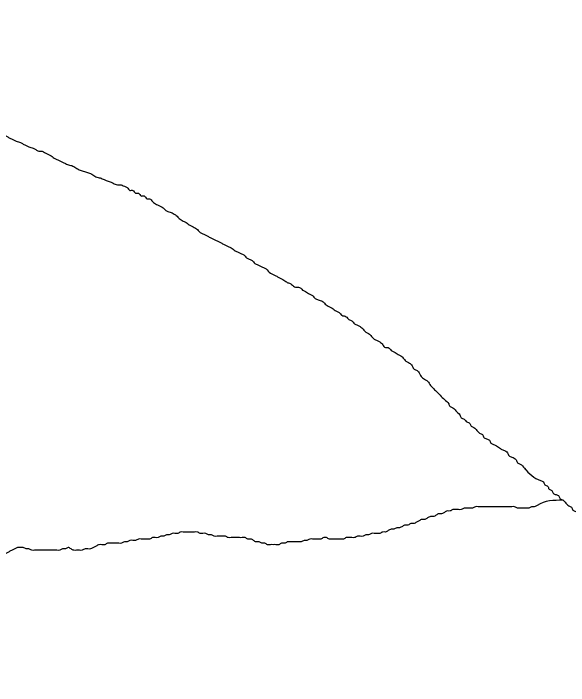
# Model space of a CAD drawing. Extents: x 813775 to 1157140, y 1757555 to 1979907.
# Drawn here: x 1033154 to 1034257, y 1814239 to 1815575 of the extents above; entities that cross this region are included whole.
import ezdxf

# ---------------------------------------------------------------- set-up
doc = ezdxf.new("R2010")
doc.units = 0
doc.layers.add('Level 35', color=7, linetype='Continuous')

msp = doc.modelspace()

# ---------------------------------------------------------------- linework, layer by layer
at = {"layer": 'Level 35'}
for points in [[(1032558.4121813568, 1815574.7128337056), (1032635.6788894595, 1815538.433632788), (1032641.2576086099, 1815535.6429250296), (1032646.8363277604, 1815532.8522172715), (1032652.4150469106, 1815530.061509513), (1032657.9937661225, 1815530.061509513), (1032663.5724852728, 1815527.2708017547), (1032669.1512044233, 1815527.2708017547), (1032674.7299235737, 1815524.4800939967), (1032680.3086427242, 1815524.4800939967), (1032685.8873618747, 1815521.6893862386), (1032691.4660810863, 1815521.6893862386), (1032697.0448002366, 1815518.8986784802), (1032702.6235193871, 1815516.107970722), (1032708.2022385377, 1815513.3172629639), (1032713.780957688, 1815510.5265552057), (1032719.3596768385, 1815507.7358474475), (1032724.9383960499, 1815504.9451396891), (1032730.5171152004, 1815502.154431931), (1032736.0958343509, 1815499.3637241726), (1032741.6745535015, 1815496.5730164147), (1032747.2532726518, 1815493.7823086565), (1032752.8319918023, 1815490.991600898), (1032758.4107110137, 1815488.20089314), (1032763.9894301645, 1815485.4101853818), (1032772.3575088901, 1815482.6194775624), (1032777.9362280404, 1815479.8287698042), (1032786.3043067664, 1815477.038062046), (1032791.8830259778, 1815474.2473542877), (1032800.2511047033, 1815471.4566465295), (1032805.8298238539, 1815468.6659387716), (1032811.4085430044, 1815465.8752310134), (1032816.9872621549, 1815463.084523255), (1032822.5659813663, 1815460.2938154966), (1032828.1447005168, 1815457.5031077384), (1032833.7234196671, 1815454.7123999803), (1032839.302138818, 1815454.7123999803), (1032844.8808579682, 1815451.9216922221), (1032850.4595771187, 1815449.130984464), (1032856.0382963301, 1815446.3402767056), (1032861.6170154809, 1815446.3402767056), (1032867.1957346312, 1815443.5495689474), (1032872.7744537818, 1815440.7588611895), (1032878.353172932, 1815440.7588611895), (1032883.9318920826, 1815435.1774456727), (1032889.5106112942, 1815432.3867379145), (1032895.0893304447, 1815429.5960301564), (1032900.668049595, 1815424.01461464), (1032906.2467687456, 1815421.2239068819), (1032914.6148474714, 1815415.642491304), (1032920.1935666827, 1815412.8517835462), (1032928.5616454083, 1815410.0610757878), (1032934.1403645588, 1815404.4796602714), (1032939.7190837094, 1815401.688952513), (1032945.2978028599, 1815398.898244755), (1032950.8765220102, 1815396.107536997), (1032959.2446007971, 1815393.3168292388), (1032967.612679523, 1815390.5261214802), (1032973.1913986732, 1815390.5261214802), (1032978.7701178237, 1815387.735413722), (1032987.1381966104, 1815384.944705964), (1032992.7169157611, 1815382.1539982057), (1033001.0849944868, 1815379.3632904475), (1033006.663713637, 1815376.5725826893), (1033015.0317923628, 1815373.781874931), (1033023.3998711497, 1815373.781874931), (1033031.7679498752, 1815370.991167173), (1033040.1360286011, 1815368.2004594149), (1033045.7147477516, 1815368.2004594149), (1033054.0828265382, 1815365.4097516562), (1033062.4509052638, 1815362.619043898), (1033070.8189839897, 1815359.82833614), (1033076.3977031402, 1815357.037628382), (1033081.9764222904, 1815354.2469206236), (1033090.3445010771, 1815351.4562128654), (1033095.9232202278, 1815348.6655050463), (1033101.5019393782, 1815348.6655050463), (1033109.870018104, 1815345.8747972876), (1033115.4487372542, 1815343.0840895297), (1033121.0274564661, 1815340.2933817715), (1033126.6061756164, 1815337.5026740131), (1033132.1848947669, 1815334.711966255), (1033137.7636139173, 1815331.9212584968), (1033143.3423330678, 1815329.1305507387), (1033148.9210522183, 1815326.3398429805), (1033154.4997714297, 1815323.5491352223)], [(1033154.4997714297, 1815323.5491352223), (1033160.0784905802, 1815320.758427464), (1033168.4465693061, 1815317.9677197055), (1033174.0252884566, 1815315.1770119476), (1033179.6040076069, 1815312.3863041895), (1033185.1827268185, 1815309.595596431), (1033193.5508055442, 1815306.804888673), (1033199.1295246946, 1815304.0141809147), (1033204.7082438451, 1815301.2234731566), (1033210.2869629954, 1815301.2234731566), (1033215.8656821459, 1815298.4327653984), (1033221.4444013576, 1815295.64205764), (1033227.0231205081, 1815292.8513498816), (1033235.3911992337, 1815287.2699343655), (1033240.969918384, 1815284.4792266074), (1033246.5486375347, 1815281.688518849), (1033252.1273567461, 1815278.8978110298), (1033257.7060758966, 1815276.1071032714), (1033266.0741546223, 1815273.3163955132), (1033274.442233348, 1815270.525687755), (1033282.8103121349, 1815264.9442722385), (1033291.1783908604, 1815262.1535644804), (1033299.5464695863, 1815259.3628567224), (1033307.9145483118, 1815256.572148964), (1033316.2826270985, 1815250.9907334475), (1033324.6507058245, 1815248.2000256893), (1033333.0187845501, 1815245.4093179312), (1033338.5975037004, 1815242.618610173), (1033346.9655824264, 1815239.8279024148), (1033352.5443016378, 1815237.0371946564), (1033360.9123803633, 1815234.2464868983), (1033366.491099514, 1815234.2464868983), (1033374.8591782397, 1815231.4557791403), (1033380.43789739, 1815228.665071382), (1033386.0166166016, 1815223.0836558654), (1033391.5953357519, 1815223.0836558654), (1033397.1740549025, 1815217.502240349), (1033402.752774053, 1815217.502240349), (1033408.3314932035, 1815211.9208247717), (1033413.9102123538, 1815211.9208247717), (1033419.4889315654, 1815206.339409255), (1033425.0676507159, 1815206.339409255), (1033430.6463698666, 1815200.7579937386), (1033439.0144485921, 1815195.1765782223), (1033444.5931677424, 1815192.385870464), (1033450.1718869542, 1815189.595162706), (1033455.7506061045, 1815184.0137471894), (1033461.329325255, 1815181.223039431), (1033469.6974039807, 1815178.4323316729), (1033478.0654827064, 1815172.8509161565), (1033483.644201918, 1815167.2695006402), (1033492.0122806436, 1815161.688085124), (1033497.5909997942, 1815158.8973773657), (1033505.95907852, 1815153.315961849), (1033511.5377976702, 1815150.5252540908), (1033519.9058764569, 1815144.9438385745), (1033525.4845956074, 1815139.3624229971), (1033531.063314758, 1815136.5717152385), (1033536.6420339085, 1815133.7810074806), (1033542.2207530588, 1815130.9902997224), (1033547.7994722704, 1815128.199591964), (1033553.3781914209, 1815125.4088842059), (1033558.9569105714, 1815122.6181764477), (1033564.5356297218, 1815119.8274686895), (1033570.1143488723, 1815117.0367609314), (1033575.6930680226, 1815114.2460531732), (1033581.2717872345, 1815111.4553454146), (1033586.8505063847, 1815108.6646376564), (1033595.2185851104, 1815103.0832221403), (1033600.7973042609, 1815100.292514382), (1033606.3760234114, 1815097.5018066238), (1033611.9547425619, 1815094.7110988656), (1033617.5334617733, 1815089.1296833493), (1033623.1121809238, 1815086.338975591), (1033628.6909000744, 1815083.5482678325), (1033634.269619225, 1815077.9668523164), (1033639.8483383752, 1815075.176144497), (1033645.4270575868, 1815072.3854367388), (1033651.0057767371, 1815069.5947289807), (1033656.5844958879, 1815066.8040212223), (1033664.9525746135, 1815058.4318979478), (1033670.5312937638, 1815055.6411901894), (1033676.1100129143, 1815052.8504824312), (1033681.6887321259, 1815050.0597746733), (1033687.2674512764, 1815047.269066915), (1033695.6355300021, 1815041.6876513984), (1033701.2142491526, 1815038.89694364), (1033706.7929683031, 1815036.106235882), (1033715.1610470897, 1815030.5248203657), (1033720.7397662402, 1815030.5248203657), (1033729.1078449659, 1815024.9434048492)], [(1033729.1078449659, 1815024.9434048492), (1033734.6865641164, 1815022.1526970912), (1033743.0546428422, 1815016.5712815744), (1033748.6333620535, 1815013.7805738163), (1033754.212081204, 1815008.1991583), (1033759.7908003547, 1815005.4084504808), (1033768.1588790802, 1815002.6177427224), (1033773.7375982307, 1814997.0363272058), (1033782.1056770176, 1814991.4549116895), (1033787.6843961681, 1814988.6642039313), (1033796.0524748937, 1814983.0827884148), (1033801.631194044, 1814980.2920806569), (1033807.2099131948, 1814974.7106651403), (1033815.5779919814, 1814971.919957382), (1033821.1567111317, 1814966.3385418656), (1033826.7354302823, 1814963.5478341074), (1033832.3141494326, 1814957.966418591), (1033837.8928685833, 1814955.1757108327), (1033843.4715877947, 1814952.3850030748), (1033849.0503069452, 1814946.803587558), (1033854.6290260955, 1814941.2221720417), (1033860.2077452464, 1814938.4314642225), (1033865.7864643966, 1814932.8500487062), (1033871.3651835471, 1814927.2686331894), (1033876.9439027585, 1814924.4779254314), (1033882.522621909, 1814921.687217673), (1033888.1013410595, 1814916.1058021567), (1033893.6800602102, 1814910.5243866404), (1033899.2587793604, 1814910.5243866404), (1033904.837498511, 1814904.942971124), (1033910.4162177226, 1814902.1522633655), (1033918.7842964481, 1814896.5708478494), (1033924.3630155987, 1814893.780140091), (1033929.941734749, 1814888.1987245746), (1033935.5204538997, 1814882.6173090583), (1033941.09917305, 1814879.8266013), (1033946.6778922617, 1814874.2451857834), (1033949.4672518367, 1814868.6637702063), (1033955.0459709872, 1814865.8730624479), (1033960.6246901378, 1814860.2916469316), (1033963.414049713, 1814854.710231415), (1033968.9927688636, 1814849.1288158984), (1033977.3608476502, 1814843.547400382), (1033982.9395668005, 1814835.1752771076), (1033988.5182859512, 1814829.5938615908), (1033994.0970051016, 1814824.0124460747), (1034002.4650838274, 1814815.6403228), (1034010.833162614, 1814807.2681995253), (1034019.2012413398, 1814798.8960761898), (1034021.990600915, 1814793.3146606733), (1034027.5693200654, 1814790.523952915), (1034033.148039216, 1814784.9425373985), (1034041.5161180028, 1814776.5704141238), (1034044.3054775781, 1814770.9889986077), (1034049.8841967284, 1814768.1982908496), (1034055.4629158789, 1814762.6168753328), (1034061.0416350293, 1814759.8261675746), (1034063.8309946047, 1814754.2447520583), (1034069.409713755, 1814751.4540443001), (1034074.9884329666, 1814745.8726287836), (1034080.5671521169, 1814740.291213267), (1034086.1458712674, 1814737.5005055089), (1034088.9352308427, 1814731.9190899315), (1034094.5139499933, 1814729.1283821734), (1034100.0926691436, 1814726.3376744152), (1034102.8820287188, 1814720.7562588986), (1034108.4607479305, 1814717.9655511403), (1034114.039467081, 1814715.1748433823), (1034122.4075458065, 1814709.5934278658), (1034127.9862649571, 1814706.8027201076), (1034136.3543436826, 1814701.2213045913), (1034139.1437032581, 1814695.639889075), (1034144.7224224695, 1814692.8491813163), (1034153.090501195, 1814687.2677658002), (1034155.8798607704, 1814681.6863502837), (1034161.4585799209, 1814678.8956425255), (1034169.8266586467, 1814670.5235192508), (1034172.620491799, 1814667.7283357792)], [(1034169.8266586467, 1814670.5235192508), (1034201.9088106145, 1814646.1074967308), (1034207.4875464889, 1814643.3167810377), (1034210.2769144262, 1814637.7353496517), (1034215.8556503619, 1814634.9446339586), (1034218.645018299, 1814629.3632025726), (1034224.2237542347, 1814626.5724869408), (1034227.013122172, 1814620.9910555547), (1034232.5918581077, 1814618.2003398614), (1034238.1705939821, 1814615.4096241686), (1034240.9599619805, 1814609.8281927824), (1034246.5386978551, 1814607.0374770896), (1034252.1174337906, 1814601.4560457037), (1034257.6961697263, 1814595.8746143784), (1034263.2749056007, 1814593.0838986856), (1034266.0642735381, 1814587.5024672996), (1034271.6430094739, 1814584.7117516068), (1034277.2217454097, 1814581.9210359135), (1034280.0111133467, 1814576.3396045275), (1034285.5898492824, 1814573.5488888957), (1034291.168585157, 1814570.7581732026), (1034296.7473210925, 1814567.9674575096), (1034302.3260569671, 1814567.9674575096), (1034307.9047929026, 1814562.3860261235), (1034313.4835288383, 1814559.5953104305), (1034319.062264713, 1814556.8045947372), (1034324.6410006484, 1814554.0138790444), (1034330.2197365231, 1814554.0138790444), (1034335.7984724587, 1814551.2231633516), (1034341.3772083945, 1814551.2231633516), (1034346.9559442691, 1814548.4324476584), (1034352.5346802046, 1814545.6417320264), (1034358.1134160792, 1814540.0603006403), (1034363.6921520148, 1814534.4788692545), (1034366.4815199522, 1814528.8974378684), (1034372.0602558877, 1814526.1067221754), (1034377.6389917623, 1814520.5252907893), (1034383.2177276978, 1814514.9438594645), (1034388.7964636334, 1814512.1531437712), (1034394.375199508, 1814509.3624280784), (1034399.9539354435, 1814503.7809966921), (1034405.5326713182, 1814500.9902809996), (1034411.1114072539, 1814498.1995653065), (1034416.6901431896, 1814492.6181339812), (1034422.2688790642, 1814489.8274182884), (1034425.0582470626, 1814484.2459869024), (1034430.636982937, 1814478.6645555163), (1034436.2157188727, 1814475.8738398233), (1034439.00508681, 1814470.292408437), (1034444.5838227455, 1814464.7109771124), (1034447.3731906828, 1814459.1295457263), (1034452.9519266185, 1814456.3388300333), (1034455.7412945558, 1814450.757398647), (1034458.5306624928, 1814445.1759672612), (1034461.3200304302, 1814439.5945358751), (1034464.1093984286, 1814434.01310455), (1034466.898766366, 1814428.4316731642), (1034466.898766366, 1814422.8502417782), (1034469.6881343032, 1814417.2688103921), (1034472.4775023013, 1814411.6873790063), (1034475.2668702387, 1814406.1059476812), (1034478.056238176, 1814400.524516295), (1034480.8456061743, 1814394.9430849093), (1034483.6349741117, 1814389.361653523), (1034486.424342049, 1814383.780222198), (1034489.2137099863, 1814378.1987908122), (1034489.2137099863, 1814372.617359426), (1034492.0030779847, 1814367.0359280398), (1034494.792445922, 1814361.454496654), (1034494.792445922, 1814355.873065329), (1034497.5818138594, 1814350.291633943), (1034497.5818138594, 1814344.7102025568), (1034500.3711818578, 1814339.128771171), (1034503.1605497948, 1814333.5473397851), (1034505.9499177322, 1814327.9659084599), (1034508.7392857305, 1814322.384477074), (1034508.7392857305, 1814316.803045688), (1034511.5286536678, 1814311.221614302), (1034514.3180216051, 1814305.6401829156), (1034517.1073895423, 1814300.058751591), (1034519.8967575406, 1814294.4773202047), (1034522.6861254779, 1814288.895888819), (1034525.4754934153, 1814283.3144574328), (1034528.2648614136, 1814277.7330260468), (1034531.0542293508, 1814272.1515947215), (1034533.843597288, 1814266.570163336), (1034536.6329652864, 1814260.9887319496), (1034539.4223332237, 1814255.4073005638), (1034539.4223332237, 1814249.825869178), (1034542.211701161, 1814244.2444378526), (1034545.0010690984, 1814238.6630064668)], [(1034246.5386978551, 1814607.0374770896), (1034194.9291595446, 1814596.8616982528), (1034189.3504236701, 1814594.07098256), (1034183.7716877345, 1814594.07098256), (1034178.192951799, 1814591.280266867), (1034172.6142159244, 1814591.280266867), (1034167.0354799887, 1814591.280266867), (1034161.4567441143, 1814591.280266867), (1034155.8780081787, 1814591.280266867), (1034150.2992722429, 1814594.07098256), (1034144.7205363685, 1814594.07098256), (1034139.1418004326, 1814594.07098256), (1034133.5630645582, 1814594.07098256), (1034127.9843286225, 1814594.07098256), (1034122.4055926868, 1814594.07098256), (1034116.8268568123, 1814594.07098256), (1034111.2481208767, 1814594.07098256), (1034105.669385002, 1814594.07098256), (1034100.0906490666, 1814594.07098256), (1034094.5119131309, 1814594.07098256), (1034088.9331772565, 1814594.07098256), (1034083.3544413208, 1814594.07098256), (1034077.7757054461, 1814594.07098256), (1034072.1969695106, 1814594.07098256), (1034066.6182335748, 1814591.280266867), (1034061.0394977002, 1814591.280266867), (1034055.4607617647, 1814591.280266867), (1034049.88202589, 1814591.280266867), (1034044.3032899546, 1814588.489551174), (1034038.7245540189, 1814588.489551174), (1034033.1458181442, 1814588.489551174), (1034027.5670822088, 1814588.489551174), (1034021.9883463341, 1814585.698835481), (1034016.4096103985, 1814585.698835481), (1034010.830874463, 1814582.908119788), (1034005.2521385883, 1814580.117404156), (1033999.6734026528, 1814580.117404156), (1033994.094666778, 1814577.326688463), (1033988.5159308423, 1814574.5359727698), (1033982.9371949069, 1814574.5359727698), (1033977.3584590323, 1814571.745257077), (1033971.7797230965, 1814568.954541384), (1033966.2009872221, 1814568.954541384), (1033960.6222512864, 1814566.1638256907), (1033955.0435153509, 1814563.3731099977), (1033949.4647794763, 1814560.582394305), (1033943.8860435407, 1814560.582394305), (1033938.3073076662, 1814557.791678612), (1033932.7285717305, 1814557.791678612), (1033927.1498357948, 1814555.0009629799), (1033921.5710999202, 1814552.2102472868), (1033915.9923639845, 1814552.2102472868), (1033910.4136281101, 1814549.4195315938), (1033904.8348921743, 1814549.4195315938), (1033899.2561562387, 1814546.6288159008), (1033893.6774203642, 1814543.8381002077), (1033888.0986844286, 1814543.8381002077), (1033882.519948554, 1814541.047384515), (1033876.9412126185, 1814541.047384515), (1033871.3624766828, 1814541.047384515), (1033865.7837408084, 1814541.047384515), (1033860.2050048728, 1814538.256668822), (1033854.626268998, 1814538.256668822), (1033849.0475330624, 1814535.4659531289), (1033843.4687971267, 1814535.4659531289), (1033837.890061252, 1814535.4659531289), (1033832.3113253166, 1814532.6752374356), (1033826.7325894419, 1814532.6752374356), (1033821.1538535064, 1814532.6752374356), (1033815.5751175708, 1814532.6752374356), (1033809.9963816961, 1814529.8845217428), (1033804.4176457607, 1814529.8845217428), (1033798.8389098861, 1814529.8845217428), (1033793.2601739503, 1814529.8845217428), (1033787.6814380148, 1814529.8845217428), (1033782.10270214, 1814529.8845217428), (1033776.5239662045, 1814532.6752374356), (1033770.9452303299, 1814532.6752374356), (1033765.3664943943, 1814529.8845217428), (1033759.7877584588, 1814529.8845217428), (1033754.2090225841, 1814529.8845217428), (1033748.6302866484, 1814529.8845217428), (1033743.051550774, 1814529.8845217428), (1033737.4728148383, 1814527.0938061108), (1033731.8940789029, 1814527.0938061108), (1033726.3153430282, 1814524.3030904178), (1033720.7366070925, 1814524.3030904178), (1033715.157871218, 1814524.3030904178), (1033709.5791352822, 1814524.3030904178), (1033704.0003993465, 1814524.3030904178), (1033698.4216634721, 1814524.3030904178)], [(1033698.4216634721, 1814524.3030904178), (1033692.8429275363, 1814521.5123747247), (1033687.264191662, 1814521.5123747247), (1033681.6854557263, 1814518.721659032), (1033676.1067197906, 1814518.721659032), (1033670.5279839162, 1814518.721659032), (1033664.9492479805, 1814518.721659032), (1033659.3705121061, 1814518.721659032), (1033653.7917761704, 1814521.5123747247), (1033648.2130402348, 1814521.5123747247), (1033642.6343043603, 1814524.3030904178), (1033637.0555684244, 1814524.3030904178), (1033631.4768325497, 1814527.0938061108), (1033625.8980966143, 1814529.8845217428), (1033620.3193606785, 1814529.8845217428), (1033614.7406248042, 1814532.6752374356), (1033609.1618888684, 1814532.6752374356), (1033603.5831529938, 1814532.6752374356), (1033598.0044170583, 1814532.6752374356), (1033592.4256811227, 1814532.6752374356), (1033586.8469452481, 1814532.6752374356), (1033581.2682093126, 1814532.6752374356), (1033575.689473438, 1814535.4659531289), (1033570.1107375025, 1814535.4659531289), (1033564.5320015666, 1814535.4659531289), (1033558.9532656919, 1814535.4659531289), (1033553.3745297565, 1814535.4659531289), (1033547.7957938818, 1814538.256668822), (1033542.2170579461, 1814538.256668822), (1033536.6383220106, 1814541.047384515), (1033531.059586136, 1814541.047384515), (1033525.4808502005, 1814541.047384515), (1033519.9021143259, 1814543.8381002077), (1033514.3233783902, 1814543.8381002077), (1033508.7446424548, 1814543.8381002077), (1033503.1659065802, 1814543.8381002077), (1033497.5871706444, 1814543.8381002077), (1033492.0084347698, 1814543.8381002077), (1033486.4296988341, 1814543.8381002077), (1033480.8509628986, 1814541.047384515), (1033475.272227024, 1814541.047384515), (1033469.6934910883, 1814541.047384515), (1033464.1147552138, 1814538.256668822), (1033458.5360192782, 1814538.256668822), (1033452.9572833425, 1814535.4659531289), (1033447.3785474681, 1814535.4659531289), (1033441.7998115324, 1814532.6752374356), (1033436.221075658, 1814532.6752374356), (1033430.6423397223, 1814532.6752374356), (1033425.0636037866, 1814529.8845217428), (1033419.4848679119, 1814529.8845217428), (1033413.9061319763, 1814529.8845217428), (1033408.3273961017, 1814529.8845217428), (1033402.7486601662, 1814529.8845217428), (1033397.1699242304, 1814527.0938061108), (1033391.591188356, 1814527.0938061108), (1033386.0124524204, 1814527.0938061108), (1033380.4337165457, 1814524.3030904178), (1033374.8549806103, 1814524.3030904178), (1033369.2762446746, 1814521.5123747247), (1033363.6975088, 1814521.5123747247), (1033358.1187728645, 1814521.5123747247), (1033352.5400369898, 1814521.5123747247), (1033346.9613010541, 1814521.5123747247), (1033341.3825651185, 1814521.5123747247), (1033335.8038292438, 1814518.721659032), (1033330.2250933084, 1814518.721659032), (1033324.6463574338, 1814518.721659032), (1033319.067621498, 1814515.930943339), (1033313.4888855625, 1814513.1402276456), (1033307.9101496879, 1814510.3495119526), (1033302.3314137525, 1814510.3495119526), (1033296.7526778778, 1814510.3495119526), (1033291.1739419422, 1814507.5587962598), (1033285.5952060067, 1814507.5587962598), (1033280.0164701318, 1814507.5587962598), (1033274.4377341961, 1814507.5587962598), (1033268.8589983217, 1814510.3495119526), (1033263.280262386, 1814513.1402276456), (1033257.7015264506, 1814510.3495119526), (1033252.1227905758, 1814510.3495119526), (1033246.5440546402, 1814507.5587962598), (1033240.9653187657, 1814507.5587962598), (1033235.3865828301, 1814507.5587962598), (1033229.8078468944, 1814507.5587962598), (1033224.22911102, 1814507.5587962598), (1033218.6503750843, 1814507.5587962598), (1033213.0716392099, 1814507.5587962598), (1033207.492903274, 1814507.5587962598), (1033201.9141673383, 1814507.5587962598), (1033196.3354314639, 1814507.5587962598)], [(1033196.3354314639, 1814507.5587962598), (1033190.7566955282, 1814507.5587962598), (1033185.1779596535, 1814510.3495119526), (1033179.599223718, 1814510.3495119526), (1033174.0204877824, 1814513.1402276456), (1033168.4417519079, 1814513.1402276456), (1033162.8630159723, 1814513.1402276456), (1033157.2842800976, 1814510.3495119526), (1033151.7055441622, 1814507.5587962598), (1033146.1268082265, 1814504.7680805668), (1033140.5480723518, 1814501.9773648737), (1033134.9693364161, 1814499.186649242), (1033129.3906005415, 1814493.6052178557), (1033123.811864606, 1814490.8145021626), (1033118.2331286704, 1814488.0237864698), (1033112.6543927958, 1814485.2330707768), (1033107.0756568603, 1814482.4423550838), (1033101.4969209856, 1814479.6516393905), (1033095.9181850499, 1814476.8609236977), (1033090.3394491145, 1814476.8609236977), (1033084.7607132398, 1814474.0702080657), (1033079.1819773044, 1814474.0702080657), (1033073.6032414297, 1814471.2794923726), (1033068.024505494, 1814468.4887766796), (1033062.4457695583, 1814468.4887766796), (1033056.8670336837, 1814465.6980609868), (1033051.288297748, 1814460.1166296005), (1033045.7095618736, 1814457.3259139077), (1033040.1308259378, 1814454.5351982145), (1033034.5520900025, 1814454.5351982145), (1033028.9733541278, 1814448.9537668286), (1033023.3946181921, 1814446.1630511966), (1033017.8158823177, 1814443.3723355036), (1033012.237146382, 1814440.5816198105), (1033006.6584104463, 1814437.7909041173), (1033001.0796745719, 1814432.2094727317), (1032995.5009386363, 1814432.2094727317), (1032989.9222027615, 1814429.4187570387), (1032984.3434668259, 1814423.8373256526), (1032978.7647308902, 1814423.8373256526), (1032973.1859950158, 1814421.0466099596), (1032967.60725908, 1814418.2558943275), (1032962.0285232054, 1814415.4651786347), (1032956.4497872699, 1814412.6744629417), (1032950.8710513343, 1814409.8837472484), (1032945.2923154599, 1814409.8837472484), (1032939.7135795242, 1814407.0930315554), (1032934.1348436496, 1814404.3023158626), (1032928.5561077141, 1814401.5116001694), (1032922.9773717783, 1814401.5116001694), (1032917.3986359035, 1814398.7208844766), (1032911.8198999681, 1814395.9301687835), (1032906.2411640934, 1814393.1394530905), (1032900.662428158, 1814390.3487374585), (1032895.0836922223, 1814387.5580217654), (1032889.5049563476, 1814387.5580217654), (1032883.9262204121, 1814384.7673060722), (1032878.3474845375, 1814384.7673060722), (1032872.7687486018, 1814384.7673060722), (1032867.1900126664, 1814381.9765903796), (1032861.6112767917, 1814381.9765903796), (1032856.0325408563, 1814381.9765903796), (1032850.4538049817, 1814381.9765903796), (1032844.8750690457, 1814381.9765903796), (1032839.2963331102, 1814381.9765903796), (1032833.7175972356, 1814381.9765903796), (1032828.1388612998, 1814381.9765903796), (1032822.5601254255, 1814381.9765903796), (1032816.9813894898, 1814381.9765903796), (1032811.4026535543, 1814381.9765903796), (1032805.8239176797, 1814381.9765903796), (1032800.245181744, 1814379.1858746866), (1032794.6664458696, 1814379.1858746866), (1032789.0877099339, 1814379.1858746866), (1032783.5089739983, 1814376.3951589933), (1032777.9302381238, 1814373.6044433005), (1032772.3515021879, 1814373.6044433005), (1032766.7727663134, 1814373.6044433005), (1032761.1940303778, 1814370.8137276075), (1032755.615294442, 1814370.8137276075), (1032750.0365585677, 1814370.8137276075), (1032744.4578226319, 1814373.6044433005), (1032738.8790867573, 1814373.6044433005), (1032733.3003508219, 1814373.6044433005), (1032727.7216148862, 1814376.3951589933), (1032722.1428790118, 1814376.3951589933), (1032716.5641430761, 1814379.1858746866), (1032710.9854072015, 1814379.1858746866), (1032705.4066712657, 1814379.1858746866), (1032699.8279353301, 1814379.1858746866), (1032694.2491994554, 1814376.3951589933)]]:
    msp.add_spline(points, degree=3, dxfattribs=at)

doc.saveas('drawing.dxf')
